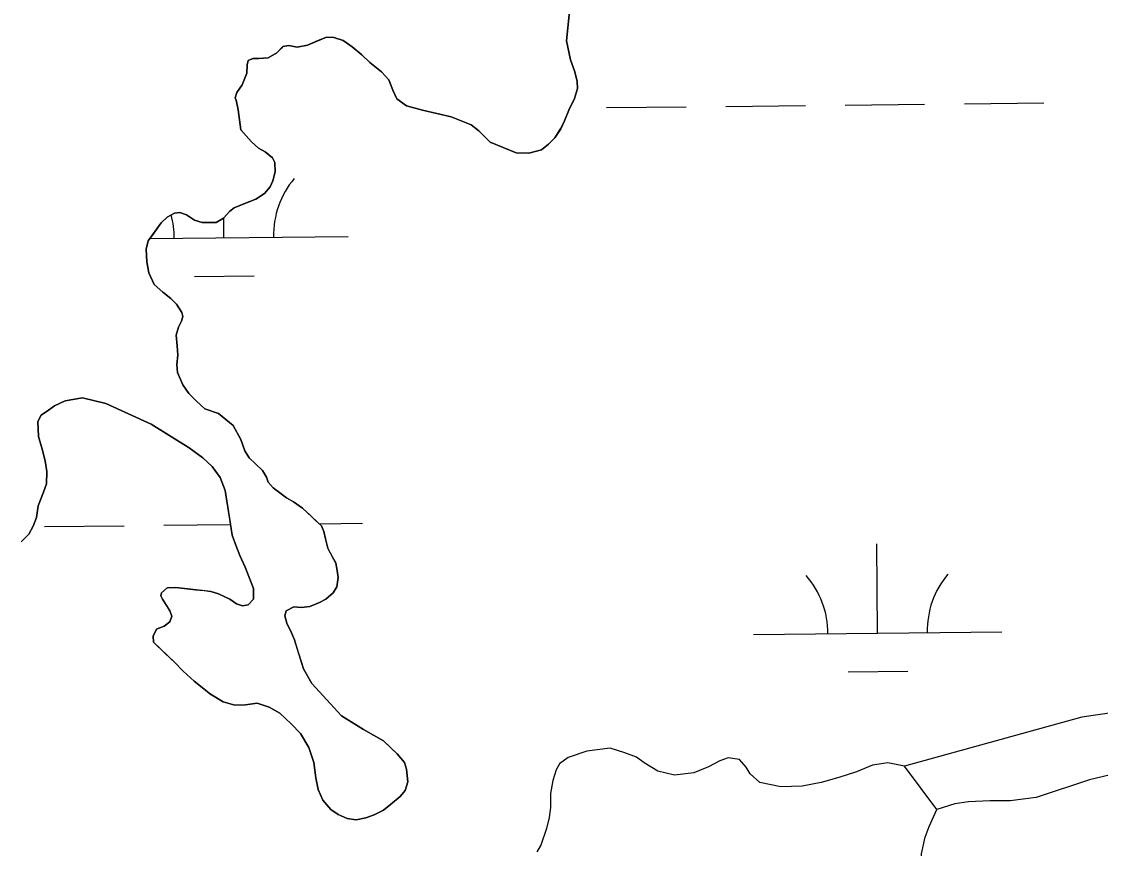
# Model space of a CAD drawing. Extents: x 3734862 to 3772949, y 391520 to 417239.
# Drawn here: x 3755150.4 to 3755584.7, y 414076 to 414408.7 of the extents above; entities that cross this region are included whole.
import ezdxf

# ---------------------------------------------------------------- set-up
doc = ezdxf.new("R2010")
doc.units = 0
doc.layers.add('V-TOPO-SHOR', color=7, linetype='Continuous')
doc.layers.add('V-WETL-SWMP', color=7, linetype='Continuous')

msp = doc.modelspace()

# ---------------------------------------------------------------- linework, layer by layer
at = {"layer": 'V-TOPO-SHOR'}
for points in [[(3755371, 414412.83), (3755369.71, 414400.92), (3755371.32, 414393.33), (3755373.11, 414388.46), (3755374.11, 414384.57), (3755374.13, 414381.84), (3755372.98, 414377.73), (3755370.67, 414373.04), (3755368.94, 414368.73), (3755367.41, 414365.6)], [(3755367.41, 414365.6), (3755365.09, 414361.88), (3755362.57, 414359.33), (3755359.66, 414357.17), (3755354.59, 414355.77), (3755349.52, 414355.93), (3755338.96, 414360.16), (3755334.45, 414364.81), (3755331.31, 414367.13), (3755323.29, 414370.39), (3755311.77, 414373.05), (3755305.32, 414374.76), (3755301.4, 414377.66), (3755299.81, 414381.16), (3755298.23, 414385.25), (3755295.28, 414388.55), (3755290.57, 414392.22), (3755287.43, 414395.32), (3755283.51, 414398.61), (3755279.79, 414401.12), (3755276.07, 414402.27), (3755273.15, 414402.45), (3755269.84, 414401.06), (3755265.56, 414399.28), (3755261.28, 414398.47), (3755257.96, 414399.03), (3755255.62, 414398.63), (3755255.04, 414398.04), (3755253.1, 414396.08), (3755249.6, 414394.1), (3755245.9, 414393.89), (3755243.55, 414393.87), (3755241.61, 414393.08), (3755241.23, 414391.32), (3755241.06, 414388), (3755239.14, 414383.31), (3755237.01, 414380.17), (3755236.44, 414378.03), (3755236.84, 414377.05), (3755237.64, 414373.16), (3755238.67, 414365.17), (3755242.99, 414360.32), (3755245.74, 414357.8), (3755248.48, 414356.26), (3755251.42, 414353.93), (3755252.41, 414351.99), (3755252.43, 414348.29), (3755251.48, 414344.57), (3755250.52, 414342.23), (3755248.2, 414339.48), (3755244.7, 414337.31), (3755239.83, 414335.33), (3755235.94, 414333.74), (3755234.2, 414332.37), (3755231.68, 414329.62), (3755228.77, 414327.85), (3755223.11, 414327.81), (3755219.98, 414328.77), (3755216.85, 414330.89), (3755214.11, 414331.85), (3755211.97, 414331.64), (3755209.05, 414330.06), (3755206.53, 414327.7), (3755203.63, 414323.59), (3755201.31, 414320.45), (3755200.55, 414317.13), (3755200.78, 414312.06), (3755201.59, 414307.58), (3755203.76, 414302.91), (3755207.29, 414299.82), (3755210.43, 414297.3), (3755212.79, 414294.97), (3755214.95, 414291.67), (3755215.35, 414290.11), (3755214.78, 414288.16), (3755213.63, 414285.81), (3755212.67, 414282.49), (3755213.09, 414278.2), (3755213.31, 414274.49), (3755212.94, 414270.79), (3755213.16, 414267.47), (3755215.34, 414262.61), (3755217.7, 414259.11), (3755220.84, 414256.01), (3755224.18, 414252.91), (3755229.65, 414251), (3755235.53, 414246.16), (3755238.69, 414240.52), (3755240.28, 414236.05), (3755242.05, 414233.13), (3755244.6, 414230.81), (3755247.35, 414228.1), (3755248.93, 414225.37), (3755249.72, 414223.43), (3755251.69, 414221.1), (3755256.98, 414217.04), (3755259.92, 414215.5), (3755263.44, 414212.99), (3755266.39, 414210.27), (3755268.75, 414207.95), (3755271.1, 414205.82)], [(3755271.1, 414205.82), (3755272.09, 414203.48), (3755272.69, 414200.56), (3755273.69, 414196.86), (3755275.47, 414193.36), (3755276.85, 414190.84), (3755277.46, 414187.91), (3755277.86, 414184.99), (3755277.3, 414181.28), (3755275.76, 414178.93), (3755272.85, 414176.37), (3755270.32, 414174.99), (3755266.43, 414173.41), (3755262.92, 414172.99), (3755260, 414173.17), (3755256.89, 414171.59), (3755256.31, 414169.64), (3755257.11, 414166.72), (3755259.09, 414162.83), (3755260.27, 414159.91), (3755261.07, 414157.18), (3755263.86, 414148.23), (3755267.21, 414142.4), (3755279.2, 414129.41), (3755288.01, 414123.81), (3755296.04, 414119.37), (3755299.37, 414116.27), (3755301.53, 414114.14), (3755304.48, 414110.65), (3755305.28, 414107.92), (3755305.9, 414102.85), (3755304.75, 414099.34), (3755302.81, 414096.98), (3755298.93, 414093.64), (3755296.02, 414091.48), (3755292.33, 414089.5), (3755289.02, 414088.31), (3755285.12, 414087.51), (3755281.41, 414088.07), (3755277.89, 414089.61), (3755274.95, 414091.73), (3755271.61, 414095.42), (3755269.83, 414099.7), (3755268.83, 414104.37), (3755268, 414110.61), (3755266.02, 414116.64), (3755262.66, 414122.28), (3755258.93, 414126.16), (3755254.42, 414130.42), (3755250.11, 414132.92), (3755245.23, 414134.45), (3755240.55, 414133.84), (3755236.26, 414133.61), (3755231.57, 414134.95), (3755226.48, 414138.04), (3755219.81, 414143.26), (3755215.49, 414147.33), (3755212.15, 414150.82), (3755208.23, 414154.5), (3755203.52, 414158.96), (3755203.31, 414161.49), (3755204.66, 414164.23), (3755207.77, 414165.42), (3755210.1, 414167.19), (3755210.86, 414169.54), (3755210.07, 414171.68), (3755209.08, 414173.23), (3755207.11, 414176.34), (3755206.52, 414177.7), (3755206.71, 414178.87), (3755209.04, 414180.84), (3755212.55, 414181.06), (3755217.04, 414180.5), (3755220.35, 414180.13), (3755223.87, 414179.77), (3755226.6, 414179.39), (3755229.73, 414178.44), (3755234.23, 414176.32), (3755236.97, 414174.39), (3755239.32, 414173.62), (3755241.65, 414174.03), (3755243.78, 414176.38), (3755243.76, 414180.67), (3755242.17, 414184.76), (3755240.39, 414189.23), (3755238.21, 414193.9), (3755236.62, 414197.99), (3755235.23, 414202.07), (3755234.21, 414208.31), (3755233.4, 414213.38), (3755232.38, 414220), (3755230.4, 414225.26), (3755227.06, 414229.72), (3755223.33, 414233.21), (3755217.84, 414237.27), (3755202.56, 414246.73), (3755184.37, 414255), (3755174.99, 414257.28), (3755167.98, 414256.06), (3755163.7, 414254.09), (3755161.18, 414252.31)], [(3755161.18, 414252.31), (3755158.26, 414250.34), (3755156.91, 414247.8), (3755157.15, 414241.75), (3755158.74, 414236.69), (3755159.94, 414232.02), (3755160.56, 414227.73), (3755160.39, 414222.66), (3755159.24, 414219.34), (3755157.13, 414213.86), (3755156.38, 414209.17), (3755155.04, 414205.66), (3755153.3, 414202.52), (3755150.2, 414199.38)], [(3755985.14, 414233.4), (3755934.45, 414218.62), (3755801.83, 414185.73), (3755735.91, 414171.24), (3755610.36, 414133.71), (3755577.18, 414128.81), (3755505.77, 414109.17)], [(3755997.93, 414218.05), (3755904.75, 414188.15), (3755659.85, 414122.51), (3755580.27, 414103.64), (3755558.83, 414096.47), (3755548.29, 414095.22), (3755540.09, 414095.17), (3755531.5, 414094.73), (3755526.04, 414093.91), (3755518.77, 414091.67)], [(3755505.77, 414109.17), (3755499.12, 414110.49), (3755492.87, 414109.48), (3755486.44, 414106.9), (3755479.43, 414104.51), (3755472.21, 414102.51), (3755464.6, 414101.09), (3755456.01, 414100.84), (3755447.6, 414102.54), (3755443.67, 414106.03), (3755442.09, 414108.76), (3755439.34, 414111.87), (3755434.84, 414112.42), (3755431.53, 414111.23), (3755426.85, 414108.85), (3755421.01, 414106.47), (3755413.2, 414105.45), (3755406.55, 414107.16), (3755401.06, 414110.45), (3755397.92, 414112.77), (3755393.22, 414114.46), (3755387.27, 414116.41), (3755377.9, 414115.14), (3755370.46, 414112.6), (3755366.96, 414110.03), (3755365.61, 414107.68), (3755364.27, 414103.38), (3755363.33, 414098.1), (3755363.36, 414092.43), (3755362.8, 414088.52), (3755361.66, 414084.02), (3755359.36, 414077.36), (3755357.81, 414074.62)], [(3755467.41, 413998.37), (3755472.66, 414002.5), (3755476.36, 414004.67), (3755480.46, 414004.9), (3755483.59, 414004.53), (3755488.67, 414004.17), (3755496.85, 414007.93), (3755500.33, 414013.62), (3755501.46, 414018.51), (3755501.81, 414026.13), (3755501.57, 414032.38), (3755504.27, 414038.84), (3755507.74, 414044.53), (3755511.82, 414048.85), (3755515.5, 414053.95), (3755516.63, 414060.41), (3755512.48, 414067.41), (3755512.64, 414073.86), (3755514.15, 414080.51), (3755515.69, 414084.82), (3755518.77, 414091.67)]]:
    msp.add_lwpolyline(points, dxfattribs=at)
at = {"layer": 'V-WETL-SWMP'}
for p, q in [((3755433.89, 414374.61), (3755465.89, 414374.94)), ((3755481.89, 414375.11), (3755513.89, 414375.45)), ((3755529.89, 414375.62), (3755561.89, 414375.96)), ((3755385.9, 414374.1), (3755417.89, 414374.44)), ((3755231.85, 414321.73), (3755231.76, 414329.71)), ((3755202, 414321.41), (3755281.85, 414322.26)), ((3755220.01, 414306.17), (3755244.01, 414306.42)), ((3755159.66, 414205.53), (3755191.66, 414205.86)), ((3755207.66, 414206.03), (3755234.56, 414206.32)), ((3755270.16, 414206.69), (3755287.66, 414206.88)), ((3755494.98, 414162.64), (3755494.6, 414198.63)), ((3755444.98, 414162.11), (3755544.98, 414163.16)), ((3755483.14, 414147.08), (3755507.14, 414147.33))]:
    msp.add_line(p, q, dxfattribs=at)
for points in [[(3755298.23, 414385.25), (3755299.81, 414381.16), (3755301.4, 414377.66), (3755305.32, 414374.76), (3755311.76, 414373.05), (3755323.29, 414370.39), (3755331.31, 414367.13), (3755334.44, 414364.81), (3755338.96, 414360.16), (3755349.52, 414355.93), (3755354.59, 414355.77), (3755359.66, 414357.17), (3755362.57, 414359.33), (3755365.09, 414361.88), (3755367.4, 414365.6), (3755368.94, 414368.73), (3755370.67, 414373.04), (3755372.98, 414377.73), (3755374.13, 414381.84), (3755374.11, 414384.57), (3755373.11, 414388.46), (3755371.32, 414393.33), (3755369.71, 414400.92), (3755371, 414412.83)], [(3755267.21, 414142.4), (3755263.86, 414148.23), (3755260.27, 414159.91), (3755259.09, 414162.83), (3755257.11, 414166.72), (3755256.31, 414169.64), (3755256.88, 414171.59), (3755260, 414173.17), (3755262.92, 414172.99), (3755266.43, 414173.41), (3755270.32, 414174.99), (3755272.85, 414176.37), (3755275.76, 414178.93), (3755277.3, 414181.28), (3755277.86, 414184.99), (3755277.46, 414187.91), (3755276.85, 414190.83), (3755273.69, 414196.86), (3755272.69, 414200.56), (3755272.09, 414203.48), (3755271.1, 414205.82), (3755263.45, 414212.98), (3755259.92, 414215.5), (3755256.98, 414217.04), (3755251.69, 414221.1), (3755249.72, 414223.43), (3755248.93, 414225.38), (3755247.35, 414228.1), (3755244.6, 414230.81), (3755242.05, 414233.13), (3755240.28, 414236.05), (3755238.69, 414240.52), (3755235.53, 414246.16), (3755229.65, 414251), (3755224.18, 414252.91), (3755220.84, 414256.01), (3755217.7, 414259.11), (3755215.34, 414262.61), (3755213.16, 414267.47), (3755212.94, 414270.79), (3755213.31, 414274.5), (3755213.09, 414278.2), (3755212.67, 414282.49), (3755213.63, 414285.81), (3755214.78, 414288.16), (3755215.35, 414290.11), (3755214.95, 414291.67), (3755212.79, 414294.97), (3755210.43, 414297.3), (3755207.29, 414299.81), (3755203.76, 414302.91), (3755201.59, 414307.58), (3755200.78, 414312.06), (3755200.55, 414317.13), (3755201.31, 414320.45), (3755206.53, 414327.7), (3755209.05, 414330.06), (3755211.97, 414331.64), (3755214.11, 414331.85), (3755216.85, 414330.89), (3755219.98, 414328.77), (3755223.11, 414327.81), (3755228.77, 414327.85), (3755231.68, 414329.62), (3755234.2, 414332.37), (3755235.94, 414333.74), (3755244.7, 414337.31), (3755248.2, 414339.48), (3755250.52, 414342.23), (3755251.48, 414344.57), (3755252.43, 414348.28), (3755252.41, 414351.99), (3755251.42, 414353.93), (3755248.48, 414356.26), (3755245.74, 414357.8), (3755242.99, 414360.32), (3755238.67, 414365.17), (3755237.64, 414373.16), (3755236.84, 414377.05), (3755236.44, 414378.03), (3755237.01, 414380.17), (3755239.14, 414383.31), (3755241.06, 414388), (3755241.23, 414391.32), (3755241.61, 414393.08), (3755243.56, 414393.87), (3755245.9, 414393.89), (3755249.6, 414394.1), (3755253.1, 414396.08), (3755255.62, 414398.63), (3755257.96, 414399.04), (3755261.27, 414398.47), (3755265.56, 414399.28), (3755273.15, 414402.45), (3755276.08, 414402.27), (3755279.79, 414401.13), (3755283.51, 414398.61), (3755287.43, 414395.32), (3755290.57, 414392.22), (3755295.28, 414388.55), (3755298.23, 414385.25)], [(3755150.2, 414199.38), (3755153.3, 414202.52), (3755155.04, 414205.66), (3755156.38, 414209.17), (3755157.13, 414213.86), (3755159.24, 414219.34), (3755160.39, 414222.66), (3755160.55, 414227.73), (3755159.94, 414232.02), (3755158.74, 414236.69), (3755157.15, 414241.75), (3755156.91, 414247.8), (3755158.26, 414250.34), (3755161.18, 414252.31), (3755163.7, 414254.09), (3755167.98, 414256.06), (3755174.99, 414257.28), (3755184.37, 414255), (3755202.56, 414246.73), (3755217.84, 414237.27), (3755223.33, 414233.21), (3755227.06, 414229.72), (3755230.4, 414225.26), (3755232.39, 414220), (3755235.23, 414202.08), (3755236.62, 414197.99), (3755238.21, 414193.9), (3755240.39, 414189.23), (3755243.76, 414180.67), (3755243.78, 414176.38), (3755241.65, 414174.03), (3755239.32, 414173.62), (3755236.97, 414174.39), (3755234.23, 414176.32), (3755229.73, 414178.44), (3755226.6, 414179.39), (3755212.54, 414181.06), (3755209.04, 414180.84), (3755206.71, 414178.87), (3755206.52, 414177.7), (3755207.11, 414176.34), (3755210.07, 414171.68), (3755210.86, 414169.54), (3755210.1, 414167.19), (3755207.77, 414165.42), (3755204.66, 414164.23), (3755203.31, 414161.49), (3755203.52, 414158.96), (3755212.15, 414150.82), (3755215.49, 414147.33), (3755219.81, 414143.26), (3755226.48, 414138.04), (3755231.57, 414134.95), (3755236.26, 414133.62), (3755240.55, 414133.84), (3755245.23, 414134.45), (3755250.11, 414132.92), (3755254.42, 414130.42), (3755258.93, 414126.16), (3755262.66, 414122.28), (3755266.02, 414116.64), (3755268, 414110.61), (3755268.83, 414104.37), (3755269.83, 414099.7), (3755271.61, 414095.42), (3755274.95, 414091.73), (3755277.89, 414089.61), (3755281.41, 414088.07)], [(3755281.41, 414088.07), (3755285.12, 414087.51), (3755289.02, 414088.31), (3755292.33, 414089.5), (3755296.02, 414091.48), (3755298.93, 414093.64), (3755302.81, 414096.98), (3755304.75, 414099.34), (3755305.9, 414102.85), (3755305.28, 414107.92), (3755304.48, 414110.65), (3755301.53, 414114.14), (3755296.04, 414119.37), (3755288.01, 414123.81), (3755279.2, 414129.41), (3755267.21, 414142.4)], [(3755512.64, 414073.86), (3755514.15, 414080.51), (3755515.69, 414084.82), (3755518.77, 414091.67), (3755505.77, 414109.17), (3755499.12, 414110.49), (3755492.87, 414109.48), (3755486.44, 414106.9), (3755479.43, 414104.51), (3755472.21, 414102.51), (3755464.6, 414101.09), (3755456.01, 414100.84), (3755447.6, 414102.54), (3755443.67, 414106.03), (3755442.09, 414108.76), (3755439.34, 414111.87), (3755434.84, 414112.42), (3755431.53, 414111.23), (3755426.85, 414108.86), (3755421.01, 414106.47), (3755413.2, 414105.45), (3755406.55, 414107.16), (3755401.06, 414110.45), (3755397.92, 414112.77), (3755393.22, 414114.46), (3755387.27, 414116.41), (3755377.9, 414115.14), (3755370.46, 414112.6), (3755366.96, 414110.03), (3755365.61, 414107.68), (3755364.27, 414103.37), (3755363.33, 414098.09), (3755363.36, 414092.43), (3755362.8, 414088.52), (3755361.66, 414084.02), (3755359.36, 414077.36), (3755357.81, 414074.62)]]:
    msp.add_lwpolyline(points, dxfattribs=at)
for centre, start, end in [((3755287.08, 414322.79), 139.8334, 181.377), ((3755176.6, 414321.62), 359.8334, 15.2718), ((3755439.73, 414162.53), 359.8334, 41.377), ((3755550.21, 414163.69), 139.8334, 181.377)]:
    msp.add_arc(centre, 35.25, start, end, dxfattribs=at)

doc.saveas('drawing.dxf')
